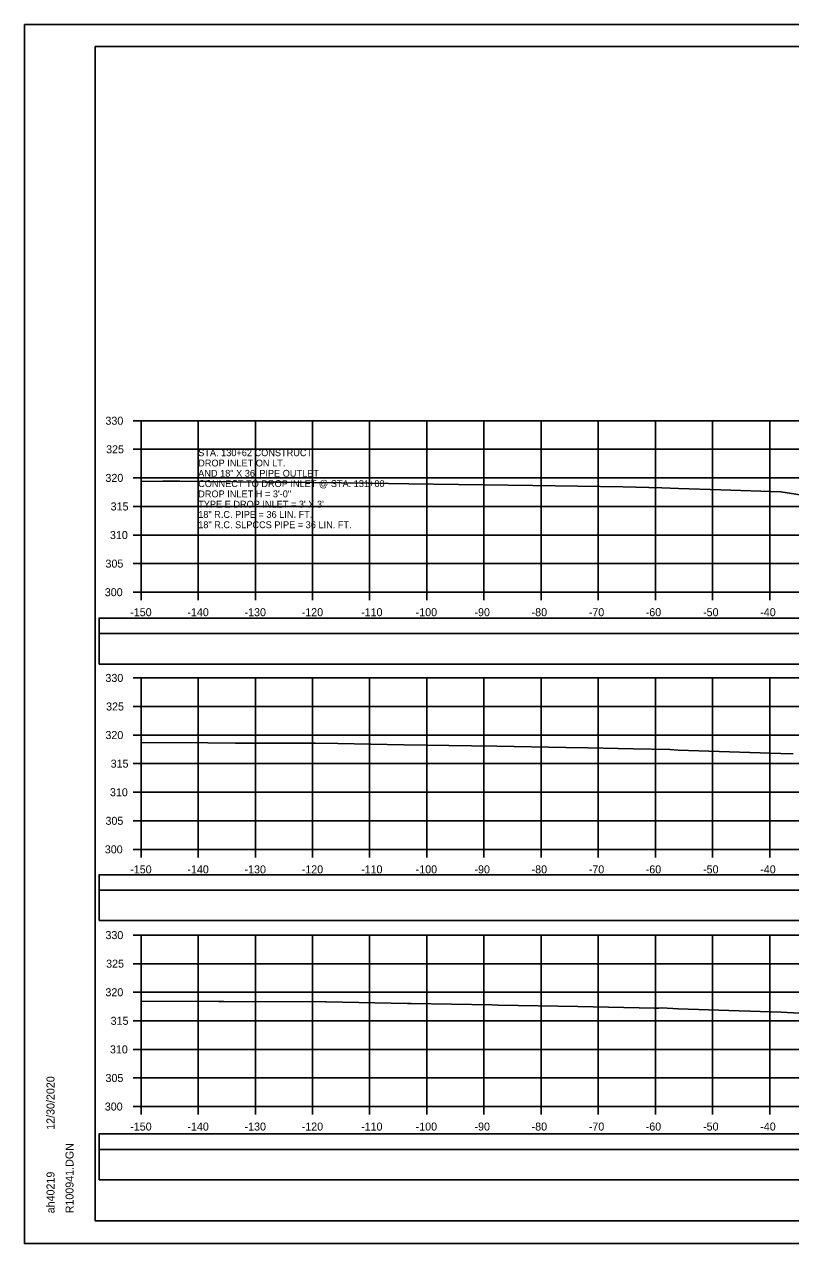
# Model space of a CAD drawing. Extents: x 1370538 to 1372872, y 376220 to 381127.
# Drawn here: x 1372538.2 to 1372672.3, y 380258.4 to 380471.7 of the extents above; entities that cross this region are included whole.
import ezdxf

# ---------------------------------------------------------------- set-up
doc = ezdxf.new("R2010")
doc.units = 0
for name, color, linetype in [('R_Border Notes', 7, 'Continuous'), ('R_Border PE', 7, 'Continuous'), ('R_Border Prem', 7, 'Continuous'), ('R_Dimension', 7, 'Continuous'), ('R_Grid', 7, 'Continuous'), ('R_No Plot', 7, 'Continuous'), ('R_Water Annot', 7, 'Continuous'), ('T_Detection Zones', 7, 'Continuous')]:
    doc.layers.add(name, color=color, linetype=linetype)

msp = doc.modelspace()

# ---------------------------------------------------------------- linework, layer by layer
at = {"layer": 'R_Border Notes'}
for p, q in [((1372550.65, 380467.83), (1372866.83, 380467.83)), ((1372550.65, 380262.37), (1372550.65, 380467.83)), ((1372550.65, 380262.37), (1372550.65, 380262.37)), ((1372866.83, 380262.37), (1372550.65, 380262.37))]:
    msp.add_line(p, q, dxfattribs=at)
at = {"layer": 'R_Border Prem'}
for p, q in [((1372557.25, 380402.37), (1372558.65, 380402.37)), ((1372558.65, 380372.37), (1372558.65, 380402.37)), ((1372557.25, 380397.37), (1372558.65, 380397.37)), ((1372557.25, 380392.37), (1372558.65, 380392.37)), ((1372557.25, 380387.37), (1372558.65, 380387.37)), ((1372557.25, 380382.37), (1372558.65, 380382.37)), ((1372557.25, 380377.37), (1372558.65, 380377.37)), ((1372557.25, 380372.37), (1372558.65, 380372.37)), ((1372558.65, 380372.37), (1372858.65, 380372.37)), ((1372558.65, 380370.97), (1372558.65, 380372.37)), ((1372568.65, 380370.97), (1372568.65, 380372.37)), ((1372578.65, 380370.97), (1372578.65, 380372.37)), ((1372588.65, 380370.97), (1372588.65, 380372.37)), ((1372598.65, 380370.97), (1372598.65, 380372.37)), ((1372608.65, 380370.97), (1372608.65, 380372.37)), ((1372618.65, 380370.97), (1372618.65, 380372.37)), ((1372628.65, 380370.97), (1372628.65, 380372.37)), ((1372638.65, 380370.97), (1372638.65, 380372.37)), ((1372648.65, 380370.97), (1372648.65, 380372.37)), ((1372658.65, 380370.97), (1372658.65, 380372.37)), ((1372668.65, 380370.97), (1372668.65, 380372.37)), ((1372557.25, 380357.37), (1372558.65, 380357.37)), ((1372558.65, 380327.37), (1372558.65, 380357.37)), ((1372557.25, 380352.37), (1372558.65, 380352.37)), ((1372557.25, 380347.37), (1372558.65, 380347.37)), ((1372557.25, 380342.37), (1372558.65, 380342.37)), ((1372557.25, 380337.37), (1372558.65, 380337.37)), ((1372557.25, 380332.37), (1372558.65, 380332.37)), ((1372557.25, 380327.37), (1372558.65, 380327.37)), ((1372558.65, 380327.37), (1372858.65, 380327.37)), ((1372558.65, 380325.97), (1372558.65, 380327.37)), ((1372568.65, 380325.97), (1372568.65, 380327.37)), ((1372578.65, 380325.97), (1372578.65, 380327.37)), ((1372588.65, 380325.97), (1372588.65, 380327.37)), ((1372598.65, 380325.97), (1372598.65, 380327.37)), ((1372608.65, 380325.97), (1372608.65, 380327.37)), ((1372618.65, 380325.97), (1372618.65, 380327.37)), ((1372628.65, 380325.97), (1372628.65, 380327.37)), ((1372638.65, 380325.97), (1372638.65, 380327.37)), ((1372648.65, 380325.97), (1372648.65, 380327.37)), ((1372658.65, 380325.97), (1372658.65, 380327.37)), ((1372668.65, 380325.97), (1372668.65, 380327.37)), ((1372557.25, 380312.37), (1372558.65, 380312.37)), ((1372558.65, 380282.37), (1372558.65, 380312.37)), ((1372557.25, 380307.37), (1372558.65, 380307.37)), ((1372557.25, 380302.37), (1372558.65, 380302.37)), ((1372557.25, 380297.37), (1372558.65, 380297.37)), ((1372557.25, 380292.37), (1372558.65, 380292.37)), ((1372557.25, 380287.37), (1372558.65, 380287.37)), ((1372557.25, 380282.37), (1372558.65, 380282.37)), ((1372558.65, 380282.37), (1372858.65, 380282.37)), ((1372558.65, 380280.97), (1372558.65, 380282.37)), ((1372568.65, 380280.97), (1372568.65, 380282.37)), ((1372578.65, 380280.97), (1372578.65, 380282.37)), ((1372588.65, 380280.97), (1372588.65, 380282.37)), ((1372598.65, 380280.97), (1372598.65, 380282.37)), ((1372608.65, 380280.97), (1372608.65, 380282.37)), ((1372618.65, 380280.97), (1372618.65, 380282.37)), ((1372628.65, 380280.97), (1372628.65, 380282.37)), ((1372638.65, 380280.97), (1372638.65, 380282.37)), ((1372648.65, 380280.97), (1372648.65, 380282.37)), ((1372658.65, 380280.97), (1372658.65, 380282.37)), ((1372668.65, 380280.97), (1372668.65, 380282.37))]:
    msp.add_line(p, q, dxfattribs=at)
at = {"layer": 'R_Dimension'}
for points in [[(1372558.65, 380391.76), (1372562.45, 380391.79), (1372565.45, 380391.78), (1372580.44, 380391.62), (1372584.18, 380391.61), (1372598.41, 380391.46), (1372601.93, 380391.39), (1372605.53, 380391.33), (1372622.86, 380391.08), (1372627.19, 380391.01), (1372642.96, 380390.78), (1372649.79, 380390.61), (1372652.7, 380390.54), (1372660.12, 380390.3), (1372670.58, 380389.93), (1372675.84, 380389.13)], [(1372558.65, 380346.08), (1372570.36, 380346.03), (1372575.18, 380345.98), (1372589.13, 380345.94), (1372593.08, 380345.89), (1372604.64, 380345.69), (1372616.46, 380345.48), (1372620.91, 380345.42), (1372632.96, 380345.21), (1372636.83, 380345.15), (1372644.82, 380344.95), (1372651.19, 380344.84), (1372652.64, 380344.75), (1372666.98, 380344.28), (1372670.62, 380344.17), (1372672.77, 380344.06)], [(1372558.65, 380300.8), (1372572.25, 380300.75), (1372573.15, 380300.74), (1372590.9, 380300.68), (1372591.02, 380300.68), (1372591.03, 380300.68), (1372605.29, 380300.41), (1372605.9, 380300.4), (1372620.02, 380300.14), (1372621.11, 380300.12), (1372635.1, 380299.86), (1372648.46, 380299.61), (1372649.23, 380299.6), (1372649.79, 380299.62), (1372652.62, 380299.45), (1372661.52, 380299.16), (1372670.63, 380298.88), (1372676.03, 380298.61)]]:
    msp.add_lwpolyline(points, dxfattribs=at)
at = {"layer": 'R_Grid'}
for p, q in [((1372558.65, 380402.37), (1372858.65, 380402.37)), ((1372558.65, 380372.37), (1372558.65, 380402.37)), ((1372568.65, 380372.37), (1372568.65, 380402.37)), ((1372578.65, 380372.37), (1372578.65, 380402.37)), ((1372588.65, 380372.37), (1372588.65, 380402.37)), ((1372598.65, 380372.37), (1372598.65, 380402.37)), ((1372608.65, 380372.37), (1372608.65, 380402.37)), ((1372618.65, 380372.37), (1372618.65, 380402.37)), ((1372628.65, 380372.37), (1372628.65, 380402.37)), ((1372638.65, 380372.37), (1372638.65, 380402.37)), ((1372648.65, 380372.37), (1372648.65, 380402.37)), ((1372658.65, 380372.37), (1372658.65, 380402.37)), ((1372668.65, 380372.37), (1372668.65, 380402.37)), ((1372558.65, 380397.37), (1372858.65, 380397.37)), ((1372558.65, 380392.37), (1372858.65, 380392.37)), ((1372558.65, 380387.37), (1372858.65, 380387.37)), ((1372558.65, 380382.37), (1372858.65, 380382.37)), ((1372558.65, 380377.37), (1372858.65, 380377.37)), ((1372558.65, 380372.37), (1372858.65, 380372.37)), ((1372558.65, 380357.37), (1372858.65, 380357.37)), ((1372558.65, 380327.37), (1372558.65, 380357.37)), ((1372568.65, 380327.37), (1372568.65, 380357.37)), ((1372578.65, 380327.37), (1372578.65, 380357.37)), ((1372588.65, 380327.37), (1372588.65, 380357.37)), ((1372598.65, 380327.37), (1372598.65, 380357.37)), ((1372608.65, 380327.37), (1372608.65, 380357.37)), ((1372618.65, 380327.37), (1372618.65, 380357.37)), ((1372628.65, 380327.37), (1372628.65, 380357.37)), ((1372638.65, 380327.37), (1372638.65, 380357.37)), ((1372648.65, 380327.37), (1372648.65, 380357.37)), ((1372658.65, 380327.37), (1372658.65, 380357.37)), ((1372668.65, 380327.37), (1372668.65, 380357.37)), ((1372558.65, 380352.37), (1372858.65, 380352.37)), ((1372558.65, 380347.37), (1372858.65, 380347.37)), ((1372558.65, 380342.37), (1372858.65, 380342.37)), ((1372558.65, 380337.37), (1372858.65, 380337.37)), ((1372558.65, 380332.37), (1372858.65, 380332.37)), ((1372558.65, 380327.37), (1372858.65, 380327.37)), ((1372558.65, 380312.37), (1372858.65, 380312.37)), ((1372558.65, 380282.37), (1372558.65, 380312.37)), ((1372568.65, 380282.37), (1372568.65, 380312.37)), ((1372578.65, 380282.37), (1372578.65, 380312.37)), ((1372588.65, 380282.37), (1372588.65, 380312.37)), ((1372598.65, 380282.37), (1372598.65, 380312.37)), ((1372608.65, 380282.37), (1372608.65, 380312.37)), ((1372618.65, 380282.37), (1372618.65, 380312.37)), ((1372628.65, 380282.37), (1372628.65, 380312.37)), ((1372638.65, 380282.37), (1372638.65, 380312.37)), ((1372648.65, 380282.37), (1372648.65, 380312.37)), ((1372658.65, 380282.37), (1372658.65, 380312.37)), ((1372668.65, 380282.37), (1372668.65, 380312.37)), ((1372558.65, 380307.37), (1372858.65, 380307.37)), ((1372558.65, 380302.37), (1372858.65, 380302.37)), ((1372558.65, 380297.37), (1372858.65, 380297.37)), ((1372558.65, 380292.37), (1372858.65, 380292.37)), ((1372558.65, 380287.37), (1372858.65, 380287.37)), ((1372558.65, 380282.37), (1372858.65, 380282.37))]:
    msp.add_line(p, q, dxfattribs=at)
at = {"layer": 'R_No Plot'}
for p, q in [((1372538.25, 380471.72), (1372871.58, 380471.72)), ((1372538.25, 380258.39), (1372871.58, 380258.39))]:
    msp.add_line(p, q, dxfattribs=at)
for points in [[(1372538.24, 380471.72), (1372871.58, 380471.72), (1372871.58, 380258.39), (1372538.24, 380258.39)], [(1372784.57, 380467.83), (1372784.57, 380457.95), (1372820.3, 380457.95), (1372820.3, 380455.03), (1372843.5, 380455.03), (1372843.5, 380430.7), (1372866.83, 380430.7), (1372866.83, 380262.37), (1372550.65, 380262.37), (1372550.65, 380467.83)]]:
    msp.add_lwpolyline(points, close=True, dxfattribs=at)
at = {"layer": 'T_Detection Zones'}
for points in [[(1372551.32, 380365.12), (1372866.44, 380365.12), (1372866.44, 380367.83), (1372551.32, 380367.83)], [(1372551.32, 380359.8), (1372866.44, 380359.8), (1372866.44, 380365.12), (1372551.32, 380365.12)], [(1372551.32, 380320.23), (1372866.44, 380320.23), (1372866.44, 380322.93), (1372551.32, 380322.93)], [(1372551.32, 380314.91), (1372866.44, 380314.91), (1372866.44, 380320.23), (1372551.32, 380320.23)], [(1372551.32, 380274.86), (1372866.44, 380274.86), (1372866.44, 380277.57), (1372551.32, 380277.57)], [(1372551.32, 380269.54), (1372866.44, 380269.54), (1372866.44, 380274.86), (1372551.32, 380274.86)]]:
    msp.add_lwpolyline(points, close=True, dxfattribs=at)

# ---------------------------------------------------------------- texts
at = {"layer": 'R_Border Notes'}
for s, p in [('12/30/2020', (1372543.51, 380278.3)), ('R100941.DGN', (1372546.84, 380263.69)), ('ah40219', (1372543.51, 380263.69))]:
    msp.add_text(s, height=1.4, rotation=90, dxfattribs=at).set_placement(p)
at = {"layer": 'R_Border PE'}
for s, p in [('330', (1372552.42, 380401.67)), ('325', (1372552.54, 380396.67)), ('320', (1372552.42, 380391.67)), ('315', (1372553.33, 380386.67)), ('310', (1372553.21, 380381.67)), ('305', (1372552.43, 380376.67)), ('300', (1372552.31, 380371.67)), ('-150', (1372556.76, 380368.17)), ('-140', (1372566.76, 380368.17)), ('-130', (1372576.76, 380368.17)), ('-120', (1372586.76, 380368.17)), ('-110', (1372597.15, 380368.17)), ('-100', (1372606.7, 380368.17)), ('-90', (1372616.99, 380368.17)), ('-80', (1372626.99, 380368.17)), ('-70', (1372636.99, 380368.17)), ('-60', (1372646.95, 380368.17)), ('-50', (1372656.99, 380368.17)), ('-40', (1372666.99, 380368.17)), ('330', (1372552.42, 380356.67)), ('325', (1372552.54, 380351.67)), ('320', (1372552.42, 380346.67)), ('315', (1372553.33, 380341.67)), ('310', (1372553.21, 380336.67)), ('305', (1372552.43, 380331.67)), ('300', (1372552.31, 380326.67)), ('-150', (1372556.76, 380323.17)), ('-140', (1372566.76, 380323.17)), ('-130', (1372576.76, 380323.17)), ('-120', (1372586.76, 380323.17)), ('-110', (1372597.15, 380323.17)), ('-100', (1372606.7, 380323.17)), ('-90', (1372616.99, 380323.17)), ('-80', (1372626.99, 380323.17)), ('-70', (1372636.99, 380323.17)), ('-60', (1372646.95, 380323.17)), ('-50', (1372656.99, 380323.17)), ('-40', (1372666.99, 380323.17)), ('330', (1372552.42, 380311.67)), ('325', (1372552.54, 380306.67)), ('320', (1372552.42, 380301.67)), ('315', (1372553.33, 380296.67)), ('310', (1372553.21, 380291.67)), ('305', (1372552.43, 380286.67)), ('300', (1372552.31, 380281.67)), ('-150', (1372556.76, 380278.17)), ('-140', (1372566.76, 380278.17)), ('-130', (1372576.76, 380278.17)), ('-120', (1372586.76, 380278.17)), ('-110', (1372597.15, 380278.17)), ('-100', (1372606.7, 380278.17)), ('-90', (1372616.99, 380278.17)), ('-80', (1372626.99, 380278.17)), ('-70', (1372636.99, 380278.17)), ('-60', (1372646.95, 380278.17)), ('-50', (1372656.99, 380278.17)), ('-40', (1372666.99, 380278.17))]:
    msp.add_text(s, height=1.4, dxfattribs=at).set_placement(p)
at = {"layer": 'R_Water Annot'}
for s, p in [('STA. 130+62 CONSTRUCT', (1372568.65, 380396.17)), ('AND 18" X 36\' PIPE OUTLET', (1372568.65, 380392.57)), ('DROP INLET ON LT.', (1372568.65, 380394.37)), ('CONNECT TO DROP INLET @ STA. 131+00', (1372568.65, 380390.77)), ('DROP INLET H = 3\'-0"', (1372568.65, 380388.97)), ("TYPE E DROP INLET = 3' X 3'", (1372568.65, 380387.17)), ('18" R.C. PIPE = 36 LIN. FT.', (1372568.65, 380385.37)), ('18" R.C. SLPCCS PIPE = 36 LIN. FT.', (1372568.65, 380383.57))]:
    msp.add_text(s, height=1.2, dxfattribs=at).set_placement(p)

doc.saveas('drawing.dxf')
